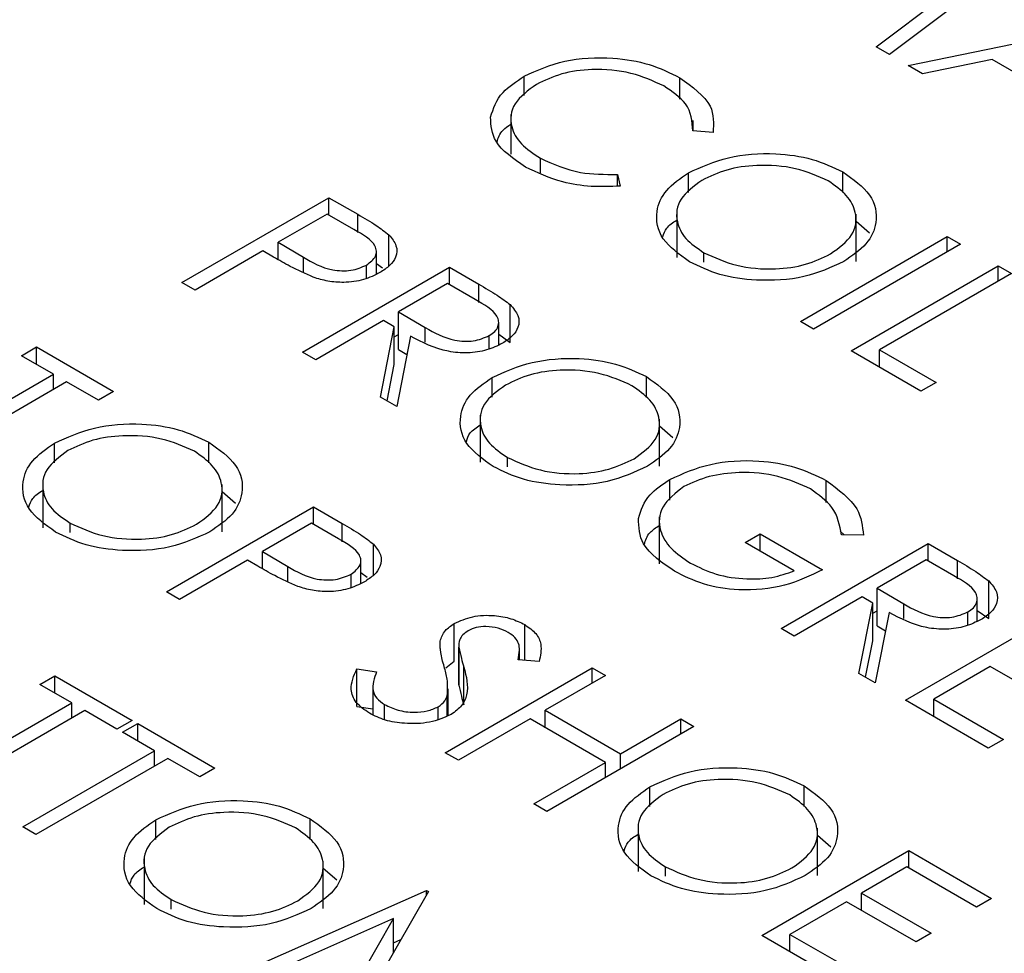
# Model space of a CAD drawing. Header units: inches. Extents: x 1880 to 2363, y -453 to -54.
# Tile 671 of 1056: x 1950.162 to 1950.588, y -148.432 to -148.028. Entities that reach past the tile are written whole.
import ezdxf

# ---------------------------------------------------------------- set-up
doc = ezdxf.new("R2010")
doc.units = ezdxf.units.IN
doc.header["$LTSCALE"] = 0.5
doc.header["$MEASUREMENT"] = 0
doc.layers.add('SID-M-S', color=105, linetype='Continuous')

msp = doc.modelspace()

# ---------------------------------------------------------------- linework, layer by layer
at = {"layer": 'SID-M-S'}
for p, q in [((1950.59351, -148.00106), (1950.53832, -148.04268)), ((1950.53259, -148.03936), (1950.57228, -148.00941)), ((1950.54648, -148.04739), (1950.64031, -148.02808)), ((1950.53832, -148.04268), (1950.53259, -148.03936)), ((1950.55272, -148.05099), (1950.54648, -148.04739)), ((1950.58279, -148.0448), (1950.55272, -148.05099)), ((1950.61164, -148.06145), (1950.58279, -148.0448)), ((1950.38021, -148.06034), (1950.38021, -148.052)), ((1950.44753, -148.06192), (1950.44753, -148.05267)), ((1950.3744, -148.06857), (1950.3744, -148.08582)), ((1950.45339, -148.07572), (1950.45339, -148.07114)), ((1950.46199, -148.07638), (1950.45316, -148.07571)), ((1950.38719, -148.09392), (1950.38719, -148.08755)), ((1950.42053, -148.09455), (1950.42174, -148.09962)), ((1950.42053, -148.09962), (1950.42053, -148.09455)), ((1950.45135, -148.10233), (1950.45135, -148.09382)), ((1950.51813, -148.10241), (1950.51813, -148.09343)), ((1950.23196, -148.14135), (1950.29559, -148.10461)), ((1950.29559, -148.10461), (1950.30808, -148.11182)), ((1950.29559, -148.11215), (1950.29559, -148.10461)), ((1950.29478, -148.11168), (1950.27357, -148.12392)), ((1950.30642, -148.1184), (1950.29478, -148.11168)), ((1950.30808, -148.11969), (1950.30808, -148.11182)), ((1950.44623, -148.1101), (1950.44623, -148.13052)), ((1950.52388, -148.13222), (1950.52388, -148.1118)), ((1950.52388, -148.11476), (1950.52967, -148.1198)), ((1950.27357, -148.12392), (1950.28457, -148.13044)), ((1950.27357, -148.13142), (1950.27357, -148.12392)), ((1950.32161, -148.13421), (1950.32161, -148.12074)), ((1950.49977, -148.15819), (1950.56341, -148.12145)), ((1950.56912, -148.12475), (1950.50548, -148.16149)), ((1950.56341, -148.12145), (1950.56912, -148.12475)), ((1950.56341, -148.12805), (1950.56341, -148.12145)), ((1950.26704, -148.12769), (1950.23767, -148.14465)), ((1950.27159, -148.13032), (1950.26704, -148.12769)), ((1950.31616, -148.13772), (1950.31616, -148.12785)), ((1950.45803, -148.13255), (1950.45803, -148.12844)), ((1950.28457, -148.13706), (1950.28457, -148.13044)), ((1950.31616, -148.13306), (1950.31886, -148.13505)), ((1950.28417, -148.1715), (1950.34781, -148.13476)), ((1950.31195, -148.1395), (1950.31195, -148.13379)), ((1950.34781, -148.13476), (1950.36055, -148.14211)), ((1950.34781, -148.14229), (1950.34781, -148.13476)), ((1950.5218, -148.17091), (1950.58544, -148.13417)), ((1950.59115, -148.13747), (1950.53404, -148.17044)), ((1950.58544, -148.13417), (1950.59115, -148.13747)), ((1950.58544, -148.14076), (1950.58544, -148.13417)), ((1950.23767, -148.14465), (1950.23196, -148.14135)), ((1950.347, -148.14182), (1950.32578, -148.15407)), ((1950.35893, -148.14871), (1950.347, -148.14182)), ((1950.36055, -148.14995), (1950.36055, -148.14211)), ((1950.32578, -148.15407), (1950.33735, -148.16085)), ((1950.32578, -148.1704), (1950.32578, -148.15407)), ((1950.3741, -148.16726), (1950.3741, -148.15093)), ((1950.31926, -148.15784), (1950.28988, -148.17479)), ((1950.3239, -148.16052), (1950.31926, -148.15784)), ((1950.36913, -148.16835), (1950.36913, -148.1586)), ((1950.50548, -148.16149), (1950.49977, -148.15819)), ((1950.3179, -148.19097), (1950.3239, -148.16052)), ((1950.3239, -148.17685), (1950.3239, -148.16052)), ((1950.33735, -148.16715), (1950.33735, -148.16085)), ((1950.3239, -148.1649), (1950.32578, -148.16381)), ((1950.33096, -148.16459), (1950.32497, -148.19505)), ((1950.36507, -148.17005), (1950.36507, -148.16436)), ((1950.36913, -148.16369), (1950.3741, -148.16726)), ((1950.1624, -148.17303), (1950.16893, -148.16926)), ((1950.16893, -148.16926), (1950.20238, -148.18857)), ((1950.16893, -148.1768), (1950.16893, -148.16926)), ((1950.28988, -148.17479), (1950.28417, -148.1715)), ((1950.32578, -148.1704), (1950.3294, -148.17252)), ((1950.55199, -148.18833), (1950.5218, -148.17091)), ((1950.53404, -148.17044), (1950.55852, -148.18457)), ((1950.53404, -148.17797), (1950.53404, -148.17044)), ((1950.17627, -148.18103), (1950.1624, -148.17303)), ((1950.32079, -148.19264), (1950.3239, -148.17685)), ((1950.11916, -148.214), (1950.17627, -148.18103)), ((1950.18198, -148.18433), (1950.12487, -148.2173)), ((1950.17627, -148.18763), (1950.17627, -148.18103)), ((1950.19585, -148.19234), (1950.18198, -148.18433)), ((1950.3663, -148.191), (1950.3663, -148.18249)), ((1950.43307, -148.19108), (1950.43307, -148.18209)), ((1950.20238, -148.18857), (1950.19585, -148.19234)), ((1950.55852, -148.18457), (1950.55199, -148.18833)), ((1950.32497, -148.19505), (1950.3179, -148.19097)), ((1950.36117, -148.19877), (1950.36117, -148.21918)), ((1950.43882, -148.22088), (1950.43882, -148.20047)), ((1950.43882, -148.20343), (1950.44461, -148.20847)), ((1950.17681, -148.21938), (1950.17681, -148.21087)), ((1950.24358, -148.21945), (1950.24358, -148.21047)), ((1950.37298, -148.22122), (1950.37298, -148.21711)), ((1950.17168, -148.22715), (1950.17168, -148.24756)), ((1950.4433, -148.23559), (1950.4433, -148.22659)), ((1950.51095, -148.2366), (1950.51095, -148.22705)), ((1950.24933, -148.24926), (1950.24933, -148.22885)), ((1950.24933, -148.2318), (1950.25512, -148.23685)), ((1950.22522, -148.27524), (1950.28886, -148.2385)), ((1950.28886, -148.2385), (1950.30134, -148.2457)), ((1950.28886, -148.24603), (1950.28886, -148.2385)), ((1950.43868, -148.24279), (1950.43868, -148.2632)), ((1950.18349, -148.24959), (1950.18349, -148.24549)), ((1950.28805, -148.24556), (1950.26683, -148.25781)), ((1950.29969, -148.25228), (1950.28805, -148.24556)), ((1950.30134, -148.25358), (1950.30134, -148.2457)), ((1950.47591, -148.25392), (1950.48243, -148.25015)), ((1950.48243, -148.25015), (1950.50936, -148.2657)), ((1950.48243, -148.25769), (1950.48243, -148.25015)), ((1950.51694, -148.24898), (1950.51872, -148.25064)), ((1950.52705, -148.25077), (1950.51752, -148.25063)), ((1950.31488, -148.26809), (1950.31488, -148.25462)), ((1950.49712, -148.26617), (1950.47591, -148.25392)), ((1950.49141, -148.29113), (1950.55505, -148.25439)), ((1950.55505, -148.25439), (1950.56778, -148.26175)), ((1950.55505, -148.26193), (1950.55505, -148.25439)), ((1950.26683, -148.25781), (1950.27784, -148.26432)), ((1950.26683, -148.26531), (1950.26683, -148.25781)), ((1950.26031, -148.26158), (1950.23094, -148.27853)), ((1950.26486, -148.2642), (1950.26031, -148.26158)), ((1950.27784, -148.27094), (1950.27784, -148.26432)), ((1950.30943, -148.27161), (1950.30943, -148.26173)), ((1950.55423, -148.26146), (1950.53302, -148.2737)), ((1950.56617, -148.26835), (1950.55423, -148.26146)), ((1950.56778, -148.26959), (1950.56778, -148.26175)), ((1950.30522, -148.27339), (1950.30522, -148.26768)), ((1950.30943, -148.26694), (1950.31213, -148.26893)), ((1950.53302, -148.2737), (1950.54458, -148.28048)), ((1950.53302, -148.29004), (1950.53302, -148.2737)), ((1950.58134, -148.2869), (1950.58134, -148.27057)), ((1950.23094, -148.27853), (1950.22522, -148.27524)), ((1950.52649, -148.27747), (1950.49712, -148.29443)), ((1950.53113, -148.28015), (1950.52649, -148.27747)), ((1950.57637, -148.28799), (1950.57637, -148.27824)), ((1950.52514, -148.3106), (1950.53113, -148.28015)), ((1950.53113, -148.29648), (1950.53113, -148.28015)), ((1950.54458, -148.28678), (1950.54458, -148.28048)), ((1950.53113, -148.28453), (1950.53302, -148.28344)), ((1950.5382, -148.28423), (1950.5322, -148.31468)), ((1950.54526, -148.32222), (1950.6089, -148.28548)), ((1950.57231, -148.28968), (1950.57231, -148.28399)), ((1950.57637, -148.28332), (1950.58134, -148.2869)), ((1950.34989, -148.30532), (1950.34989, -148.28899)), ((1950.38042, -148.30498), (1950.38042, -148.28947)), ((1950.49712, -148.29443), (1950.49141, -148.29113)), ((1950.53302, -148.29004), (1950.53664, -148.29216)), ((1950.34376, -148.29979), (1950.34376, -148.29664)), ((1950.35183, -148.29872), (1950.35183, -148.31505)), ((1950.35184, -148.31563), (1950.35184, -148.2993)), ((1950.52803, -148.31227), (1950.53113, -148.29648)), ((1950.3781, -148.3048), (1950.3781, -148.30035)), ((1950.3463, -148.30818), (1950.34989, -148.30532)), ((1950.35406, -148.32423), (1950.35406, -148.3079)), ((1950.38661, -148.30548), (1950.37753, -148.30475)), ((1950.58197, -148.30762), (1950.5575, -148.32175)), ((1950.61216, -148.32504), (1950.58197, -148.30762)), ((1950.17036, -148.31539), (1950.17688, -148.31162)), ((1950.17688, -148.31162), (1950.21033, -148.33093)), ((1950.17688, -148.31916), (1950.17688, -148.31162)), ((1950.30767, -148.30865), (1950.31627, -148.3099)), ((1950.30767, -148.32499), (1950.30767, -148.30865)), ((1950.34598, -148.34494), (1950.40962, -148.30821)), ((1950.41533, -148.3115), (1950.38922, -148.32657)), ((1950.40962, -148.30821), (1950.41533, -148.3115)), ((1950.40962, -148.3148), (1950.40962, -148.30821)), ((1950.5322, -148.31468), (1950.52514, -148.3106)), ((1950.18423, -148.3234), (1950.17036, -148.31539)), ((1950.3146, -148.31624), (1950.3146, -148.32849)), ((1950.35192, -148.31506), (1950.35184, -148.31563)), ((1950.34686, -148.32899), (1950.34686, -148.32014)), ((1950.3472, -148.32887), (1950.3472, -148.31729)), ((1950.12711, -148.35637), (1950.18423, -148.3234)), ((1950.18423, -148.32999), (1950.18423, -148.3234)), ((1950.30767, -148.32499), (1950.3146, -148.32599)), ((1950.31964, -148.33062), (1950.31964, -148.32409)), ((1950.34289, -148.3304), (1950.34289, -148.32506)), ((1950.58116, -148.34294), (1950.54526, -148.32222)), ((1950.5575, -148.32175), (1950.58768, -148.33917)), ((1950.5575, -148.32928), (1950.5575, -148.32175)), ((1950.18994, -148.32669), (1950.13282, -148.35966)), ((1950.20381, -148.3347), (1950.18994, -148.32669)), ((1950.38922, -148.32657), (1950.42185, -148.34541)), ((1950.38922, -148.33411), (1950.38922, -148.32657)), ((1950.21033, -148.33093), (1950.20381, -148.3347)), ((1950.20625, -148.33611), (1950.21278, -148.33234)), ((1950.21278, -148.33234), (1950.24623, -148.35166)), ((1950.21278, -148.33988), (1950.21278, -148.33234)), ((1950.38269, -148.33034), (1950.35169, -148.34824)), ((1950.41533, -148.34918), (1950.38269, -148.33034)), ((1950.45367, -148.33364), (1950.39003, -148.37038)), ((1950.42185, -148.34541), (1950.44796, -148.33034)), ((1950.44796, -148.33034), (1950.45367, -148.33364)), ((1950.44796, -148.33694), (1950.44796, -148.33034)), ((1950.22012, -148.34412), (1950.20625, -148.33611)), ((1950.58768, -148.33917), (1950.58116, -148.34294)), ((1950.16301, -148.37709), (1950.22012, -148.34412)), ((1950.22012, -148.35071), (1950.22012, -148.34412)), ((1950.35169, -148.34824), (1950.34598, -148.34494)), ((1950.42185, -148.35201), (1950.42185, -148.34541)), ((1950.22584, -148.34742), (1950.16872, -148.38039)), ((1950.23971, -148.35542), (1950.22584, -148.34742)), ((1950.38432, -148.36708), (1950.41533, -148.34918)), ((1950.41533, -148.35578), (1950.41533, -148.34918)), ((1950.24623, -148.35166), (1950.23971, -148.35542)), ((1950.5014, -148.36829), (1950.5014, -148.35931)), ((1950.43463, -148.36821), (1950.43463, -148.35971)), ((1950.39003, -148.37038), (1950.38432, -148.36708)), ((1950.22066, -148.38246), (1950.22066, -148.37395)), ((1950.28744, -148.38254), (1950.28744, -148.37356)), ((1950.4295, -148.37599), (1950.4295, -148.3964)), ((1950.16872, -148.38039), (1950.16301, -148.37709)), ((1950.50715, -148.3981), (1950.50715, -148.37768)), ((1950.50715, -148.38064), (1950.51294, -148.38568)), ((1950.48305, -148.42407), (1950.54669, -148.38733)), ((1950.54669, -148.38733), (1950.58258, -148.40806)), ((1950.54669, -148.39487), (1950.54669, -148.38733)), ((1950.21554, -148.39023), (1950.21554, -148.41065)), ((1950.29318, -148.41235), (1950.29318, -148.39193)), ((1950.29318, -148.39489), (1950.29897, -148.39993)), ((1950.44131, -148.39843), (1950.44131, -148.39433)), ((1950.54587, -148.3944), (1950.52629, -148.4057)), ((1950.57606, -148.41183), (1950.54587, -148.3944)), ((1950.26581, -148.43644), (1950.33786, -148.40455)), ((1950.33867, -148.40502), (1950.31273, -148.45033)), ((1950.33786, -148.40455), (1950.33867, -148.40502)), ((1950.33786, -148.40644), (1950.33786, -148.40455)), ((1950.52629, -148.4057), (1950.55648, -148.42313)), ((1950.52629, -148.41324), (1950.52629, -148.4057)), ((1950.22734, -148.41268), (1950.22734, -148.40857)), ((1950.51976, -148.40947), (1950.49528, -148.4236)), ((1950.54995, -148.4269), (1950.51976, -148.40947)), ((1950.58258, -148.40806), (1950.57606, -148.41183)), ((1950.32354, -148.41677), (1950.27156, -148.43976)), ((1950.30071, -148.45658), (1950.32354, -148.41677)), ((1950.32354, -148.43145), (1950.32354, -148.41677)), ((1950.55648, -148.42313), (1950.54995, -148.4269)), ((1950.32354, -148.42722), (1950.32679, -148.42578)), ((1950.51895, -148.4448), (1950.48305, -148.42407)), ((1950.49528, -148.4236), (1950.52547, -148.44103)), ((1950.49528, -148.43114), (1950.49528, -148.4236))]:
    msp.add_line(p, q, dxfattribs=at)
for points, knots in [([(1950.38021, -148.052), (1950.38577, -148.04946), (1950.39691, -148.04437), (1950.41725, -148.0435), (1950.43491, -148.04639), (1950.44332, -148.05058), (1950.44753, -148.05267)], [0, 0, 0, 0, 0.279512, 0.55908, 0.779374, 1, 1, 1, 1]), ([(1950.36558, -148.06976), (1950.3668, -148.06601), (1950.36899, -148.05932), (1950.37677, -148.05424), (1950.38021, -148.052)], [0, 0, 0, 0, 0.559029, 1, 1, 1, 1]), ([(1950.44065, -148.05623), (1950.43612, -148.05415), (1950.42706, -148.05), (1950.41068, -148.04852), (1950.39595, -148.05051), (1950.38897, -148.05387), (1950.38548, -148.05555)], [0, 0, 0, 0, 0.2798558, 0.5595188, 0.7796855, 1, 1, 1, 1]), ([(1950.38548, -148.05555), (1950.38185, -148.0582), (1950.37459, -148.06352), (1950.37369, -148.07324), (1950.37819, -148.08157), (1950.38419, -148.08555), (1950.38719, -148.08755)], [0, 0, 0, 0, 0.2794342, 0.5589213, 0.7792831, 1, 1, 1, 1]), ([(1950.45316, -148.07571), (1950.45291, -148.0716), (1950.45245, -148.06425), (1950.44426, -148.05869), (1950.44065, -148.05623)], [0, 0, 0, 0, 0.5584265, 1, 1, 1, 1]), ([(1950.44753, -148.05267), (1950.45296, -148.05659), (1950.46268, -148.06359), (1950.4622, -148.07247), (1950.46199, -148.07638)], [0, 0, 0, 0, 0.559517, 1, 1, 1, 1]), ([(1950.3807, -148.09134), (1950.37555, -148.08781), (1950.36635, -148.08152), (1950.36582, -148.07335), (1950.36558, -148.06976)], [0, 0, 0, 0, 0.559804, 1, 1, 1, 1]), ([(1950.36838, -148.08054), (1950.36894, -148.07873), (1950.36983, -148.07581), (1950.37315, -148.0736), (1950.3744, -148.07276)], [0, 0, 0, 0, 0.623619, 1, 1, 1, 1]), ([(1950.45135, -148.09382), (1950.45685, -148.09133), (1950.46785, -148.08634), (1950.48774, -148.08491), (1950.5054, -148.08741), (1950.51389, -148.09142), (1950.51813, -148.09343)], [0, 0, 0, 0, 0.279731, 0.559327, 0.77968, 1, 1, 1, 1]), ([(1950.38719, -148.08755), (1950.39271, -148.09004), (1950.40259, -148.0945), (1950.41504, -148.09453), (1950.42053, -148.09455)], [0, 0, 0, 0, 0.5587722, 1, 1, 1, 1]), ([(1950.51188, -148.09736), (1950.50734, -148.09534), (1950.49826, -148.0913), (1950.48199, -148.09009), (1950.46747, -148.09212), (1950.46055, -148.09544), (1950.45709, -148.09711)], [0, 0, 0, 0, 0.279627, 0.55935, 0.77963, 1, 1, 1, 1]), ([(1950.42174, -148.09962), (1950.41753, -148.09978), (1950.40911, -148.10011), (1950.39427, -148.09779), (1950.38584, -148.09378), (1950.3807, -148.09134)], [0, 0, 0, 0, 0.28041, 0.560795, 1, 1, 1, 1]), ([(1950.45174, -148.13234), (1950.44735, -148.12918), (1950.43858, -148.12286), (1950.4366, -148.11133), (1950.44077, -148.10112), (1950.44782, -148.09626), (1950.45135, -148.09382)], [0, 0, 0, 0, 0.279663, 0.559354, 0.779636, 1, 1, 1, 1]), ([(1950.51813, -148.09343), (1950.52259, -148.09661), (1950.53152, -148.10297), (1950.53364, -148.11462), (1950.52932, -148.12493), (1950.52215, -148.12982), (1950.51856, -148.13227)], [0, 0, 0, 0, 0.279767, 0.559358, 0.779571, 1, 1, 1, 1]), ([(1950.45709, -148.09711), (1950.45357, -148.0997), (1950.44652, -148.1049), (1950.44556, -148.11433), (1950.44936, -148.12254), (1950.45514, -148.12648), (1950.45803, -148.12844)], [0, 0, 0, 0, 0.279416, 0.5590765, 0.779478, 1, 1, 1, 1]), ([(1950.51286, -148.12897), (1950.51642, -148.12635), (1950.52352, -148.12112), (1950.52454, -148.11159), (1950.52043, -148.10337), (1950.51473, -148.09936), (1950.51188, -148.09736)], [0, 0, 0, 0, 0.279468, 0.5588703, 0.7795158, 1, 1, 1, 1]), ([(1950.30808, -148.11182), (1950.3108, -148.11338), (1950.31568, -148.11618), (1950.3198, -148.11935), (1950.32161, -148.12074)], [0, 0, 0, 0, 0.5603137, 1, 1, 1, 1]), ([(1950.44022, -148.12148), (1950.44061, -148.12021), (1950.44144, -148.11749), (1950.44457, -148.11541), (1950.44623, -148.1143)], [0, 0, 0, 0, 0.469148, 1, 1, 1, 1]), ([(1950.31195, -148.13379), (1950.31349, -148.13257), (1950.3158, -148.13074), (1950.31633, -148.12773), (1950.31506, -148.12327), (1950.31025, -148.12056), (1950.30642, -148.1184)], [0, 0, 0, 0, 0.2489693, 0.3747291, 0.500383, 1, 1, 1, 1]), ([(1950.32161, -148.12074), (1950.32285, -148.12226), (1950.32532, -148.1253), (1950.32501, -148.13009), (1950.32223, -148.13413), (1950.3192, -148.13609), (1950.31769, -148.13708)], [0, 0, 0, 0, 0.279705, 0.559381, 0.779509, 1, 1, 1, 1]), ([(1950.45803, -148.12844), (1950.46254, -148.13051), (1950.47154, -148.13464), (1950.48787, -148.13603), (1950.50245, -148.13397), (1950.50939, -148.13063), (1950.51286, -148.12897)], [0, 0, 0, 0, 0.27983, 0.559389, 0.779654, 1, 1, 1, 1]), ([(1950.28884, -148.13907), (1950.28545, -148.13755), (1950.27939, -148.13483), (1950.27397, -148.1317), (1950.27159, -148.13032)], [0, 0, 0, 0, 0.5596942, 1, 1, 1, 1]), ([(1950.28457, -148.13044), (1950.28843, -148.13268), (1950.29327, -148.1355), (1950.30115, -148.13637), (1950.30652, -148.1361), (1950.30978, -148.13471), (1950.31195, -148.13379)], [0, 0, 0, 0, 0.499721, 0.62535, 0.751083, 1, 1, 1, 1]), ([(1950.51856, -148.13227), (1950.51307, -148.1348), (1950.50207, -148.13985), (1950.48206, -148.14094), (1950.46436, -148.13849), (1950.45595, -148.13439), (1950.45174, -148.13234)], [0, 0, 0, 0, 0.2796304, 0.5593429, 0.7795972, 1, 1, 1, 1]), ([(1950.31769, -148.13708), (1950.31544, -148.1382), (1950.31094, -148.14045), (1950.30265, -148.14155), (1950.29502, -148.14095), (1950.2909, -148.1397), (1950.28884, -148.13907)], [0, 0, 0, 0, 0.280099, 0.559324, 0.779458, 1, 1, 1, 1]), ([(1950.36055, -148.14211), (1950.36326, -148.14367), (1950.3681, -148.14644), (1950.37227, -148.14956), (1950.3741, -148.15093)], [0, 0, 0, 0, 0.56024, 1, 1, 1, 1]), ([(1950.36507, -148.16436), (1950.36594, -148.16378), (1950.36766, -148.16262), (1950.36894, -148.16043), (1950.3693, -148.15815), (1950.36769, -148.15363), (1950.36282, -148.1509), (1950.35893, -148.14871)], [0, 0, 0, 0, 0.1253074, 0.250617, 0.3759543, 0.5012806, 1, 1, 1, 1]), ([(1950.3741, -148.15093), (1950.37543, -148.15247), (1950.3781, -148.15554), (1950.37801, -148.16044), (1950.37539, -148.16463), (1950.37231, -148.16665), (1950.37077, -148.16766)], [0, 0, 0, 0, 0.279797, 0.5595, 0.779626, 1, 1, 1, 1]), ([(1950.33735, -148.16085), (1950.34127, -148.1631), (1950.34617, -148.16591), (1950.35411, -148.1669), (1950.35956, -148.16667), (1950.36287, -148.16528), (1950.36507, -148.16436)], [0, 0, 0, 0, 0.499827, 0.625498, 0.751208, 1, 1, 1, 1]), ([(1950.37077, -148.16766), (1950.36859, -148.16873), (1950.36424, -148.17086), (1950.35574, -148.17213), (1950.34322, -148.17107), (1950.33601, -148.16726), (1950.33096, -148.16459)], [0, 0, 0, 0, 0.18712, 0.373979, 0.560911, 1, 1, 1, 1]), ([(1950.3663, -148.18249), (1950.3718, -148.18), (1950.38279, -148.17501), (1950.40268, -148.17358), (1950.42034, -148.17608), (1950.42883, -148.18009), (1950.43307, -148.18209)], [0, 0, 0, 0, 0.279731, 0.559327, 0.77968, 1, 1, 1, 1]), ([(1950.42683, -148.18602), (1950.42229, -148.18401), (1950.41321, -148.17997), (1950.39693, -148.17875), (1950.38241, -148.18078), (1950.37549, -148.18411), (1950.37203, -148.18577)], [0, 0, 0, 0, 0.279627, 0.55935, 0.77963, 1, 1, 1, 1]), ([(1950.36668, -148.22101), (1950.36229, -148.21785), (1950.35352, -148.21153), (1950.35155, -148.2), (1950.35571, -148.18979), (1950.36277, -148.18492), (1950.3663, -148.18249)], [0, 0, 0, 0, 0.279663, 0.559354, 0.779636, 1, 1, 1, 1]), ([(1950.43307, -148.18209), (1950.43754, -148.18527), (1950.44646, -148.19163), (1950.44858, -148.20329), (1950.44426, -148.21359), (1950.43709, -148.21849), (1950.43351, -148.22094)], [0, 0, 0, 0, 0.279767, 0.559358, 0.779571, 1, 1, 1, 1]), ([(1950.37203, -148.18577), (1950.36851, -148.18837), (1950.36146, -148.19356), (1950.3605, -148.203), (1950.36431, -148.21121), (1950.37009, -148.21514), (1950.37298, -148.21711)], [0, 0, 0, 0, 0.279416, 0.559077, 0.779478, 1, 1, 1, 1]), ([(1950.42781, -148.21763), (1950.43136, -148.21502), (1950.43846, -148.20979), (1950.43948, -148.20026), (1950.43538, -148.19204), (1950.42968, -148.18803), (1950.42683, -148.18602)], [0, 0, 0, 0, 0.279468, 0.55887, 0.779516, 1, 1, 1, 1]), ([(1950.17681, -148.21087), (1950.1823, -148.20837), (1950.1933, -148.20338), (1950.21319, -148.20196), (1950.23085, -148.20446), (1950.23934, -148.20847), (1950.24358, -148.21047)], [0, 0, 0, 0, 0.279731, 0.5593268, 0.7796805, 1, 1, 1, 1]), ([(1950.35516, -148.21015), (1950.35555, -148.20887), (1950.35638, -148.20616), (1950.35951, -148.20407), (1950.36117, -148.20296)], [0, 0, 0, 0, 0.469148, 1, 1, 1, 1]), ([(1950.23733, -148.2144), (1950.2328, -148.21238), (1950.22372, -148.20835), (1950.20744, -148.20713), (1950.19292, -148.20916), (1950.186, -148.21249), (1950.18254, -148.21415)], [0, 0, 0, 0, 0.279627, 0.55935, 0.77963, 1, 1, 1, 1]), ([(1950.17719, -148.24939), (1950.1728, -148.24623), (1950.16403, -148.2399), (1950.16206, -148.22838), (1950.16622, -148.21817), (1950.17328, -148.2133), (1950.17681, -148.21087)], [0, 0, 0, 0, 0.279663, 0.559354, 0.779636, 1, 1, 1, 1]), ([(1950.18254, -148.21415), (1950.17902, -148.21675), (1950.17197, -148.22194), (1950.17101, -148.23138), (1950.17482, -148.23959), (1950.1806, -148.24352), (1950.18349, -148.24549)], [0, 0, 0, 0, 0.279416, 0.559077, 0.779478, 1, 1, 1, 1]), ([(1950.24358, -148.21047), (1950.24805, -148.21365), (1950.25697, -148.22001), (1950.25909, -148.23166), (1950.25477, -148.24197), (1950.2476, -148.24687), (1950.24402, -148.24932)], [0, 0, 0, 0, 0.279767, 0.559358, 0.779571, 1, 1, 1, 1]), ([(1950.23832, -148.24601), (1950.24187, -148.2434), (1950.24897, -148.23817), (1950.24999, -148.22864), (1950.24589, -148.22042), (1950.24018, -148.21641), (1950.23733, -148.2144)], [0, 0, 0, 0, 0.279468, 0.55887, 0.779516, 1, 1, 1, 1]), ([(1950.37298, -148.21711), (1950.37748, -148.21918), (1950.38648, -148.22331), (1950.40281, -148.22469), (1950.41739, -148.22263), (1950.42433, -148.2193), (1950.42781, -148.21763)], [0, 0, 0, 0, 0.27983, 0.559389, 0.779654, 1, 1, 1, 1]), ([(1950.4433, -148.22659), (1950.44891, -148.22407), (1950.46014, -148.21904), (1950.48049, -148.21787), (1950.49823, -148.2208), (1950.50671, -148.22497), (1950.51095, -148.22705)], [0, 0, 0, 0, 0.27959, 0.559072, 0.779411, 1, 1, 1, 1]), ([(1950.43351, -148.22094), (1950.42801, -148.22346), (1950.41701, -148.22852), (1950.397, -148.22961), (1950.37931, -148.22716), (1950.37089, -148.22306), (1950.36668, -148.22101)], [0, 0, 0, 0, 0.2796304, 0.5593429, 0.7795972, 1, 1, 1, 1]), ([(1950.42966, -148.24347), (1950.43078, -148.23992), (1950.4328, -148.23357), (1950.44009, -148.22873), (1950.4433, -148.22659)], [0, 0, 0, 0, 0.559317, 1, 1, 1, 1]), ([(1950.50423, -148.23071), (1950.49972, -148.22867), (1950.49069, -148.22459), (1950.47449, -148.22308), (1950.45984, -148.22487), (1950.45279, -148.22812), (1950.44926, -148.22974)], [0, 0, 0, 0, 0.279847, 0.559555, 0.779847, 1, 1, 1, 1]), ([(1950.51095, -148.22705), (1950.51625, -148.23098), (1950.52575, -148.23802), (1950.52665, -148.24687), (1950.52705, -148.25077)], [0, 0, 0, 0, 0.558579, 1, 1, 1, 1]), ([(1950.16567, -148.23852), (1950.16606, -148.23725), (1950.16689, -148.23454), (1950.17002, -148.23245), (1950.17168, -148.23134)], [0, 0, 0, 0, 0.469148, 1, 1, 1, 1]), ([(1950.44926, -148.22974), (1950.44571, -148.23254), (1950.43859, -148.23816), (1950.43814, -148.24817), (1950.44306, -148.25666), (1950.44917, -148.26079), (1950.45222, -148.26286)], [0, 0, 0, 0, 0.2790614, 0.5585842, 0.7792365, 1, 1, 1, 1]), ([(1950.51752, -148.25063), (1950.51682, -148.24649), (1950.51557, -148.23909), (1950.5077, -148.23327), (1950.50423, -148.23071)], [0, 0, 0, 0, 0.55984, 1, 1, 1, 1]), ([(1950.4452, -148.26634), (1950.43979, -148.26259), (1950.43014, -148.2559), (1950.4298, -148.24727), (1950.42966, -148.24347)], [0, 0, 0, 0, 0.559617, 1, 1, 1, 1]), ([(1950.18349, -148.24549), (1950.18799, -148.24756), (1950.19699, -148.25169), (1950.21332, -148.25307), (1950.2279, -148.25101), (1950.23484, -148.24768), (1950.23832, -148.24601)], [0, 0, 0, 0, 0.27983, 0.559389, 0.779654, 1, 1, 1, 1]), ([(1950.30134, -148.2457), (1950.30407, -148.24727), (1950.30894, -148.25006), (1950.31307, -148.25323), (1950.31488, -148.25462)], [0, 0, 0, 0, 0.560314, 1, 1, 1, 1]), ([(1950.43216, -148.25473), (1950.43272, -148.25294), (1950.43368, -148.24986), (1950.4372, -148.2475), (1950.43868, -148.24651)], [0, 0, 0, 0, 0.5782397, 1, 1, 1, 1]), ([(1950.24402, -148.24932), (1950.23852, -148.25184), (1950.22752, -148.2569), (1950.20751, -148.25799), (1950.18982, -148.25553), (1950.1814, -148.25144), (1950.17719, -148.24939)], [0, 0, 0, 0, 0.27963, 0.559343, 0.779597, 1, 1, 1, 1]), ([(1950.30522, -148.26768), (1950.30676, -148.26646), (1950.30907, -148.26462), (1950.3096, -148.26161), (1950.30833, -148.25715), (1950.30352, -148.25445), (1950.29969, -148.25228)], [0, 0, 0, 0, 0.248969, 0.374729, 0.500383, 1, 1, 1, 1]), ([(1950.31488, -148.25462), (1950.31612, -148.25614), (1950.31859, -148.25918), (1950.31828, -148.26397), (1950.3155, -148.26801), (1950.31247, -148.26998), (1950.31096, -148.27096)], [0, 0, 0, 0, 0.2797054, 0.5593809, 0.7795086, 1, 1, 1, 1]), ([(1950.28211, -148.27295), (1950.27872, -148.27143), (1950.27266, -148.26872), (1950.26724, -148.26558), (1950.26486, -148.2642)], [0, 0, 0, 0, 0.559694, 1, 1, 1, 1]), ([(1950.27784, -148.26432), (1950.2817, -148.26657), (1950.28654, -148.26938), (1950.29442, -148.27025), (1950.29979, -148.26998), (1950.30305, -148.2686), (1950.30522, -148.26768)], [0, 0, 0, 0, 0.499721, 0.62535, 0.751083, 1, 1, 1, 1]), ([(1950.45222, -148.26286), (1950.45576, -148.26461), (1950.46282, -148.2681), (1950.47561, -148.27003), (1950.48774, -148.26948), (1950.49399, -148.26727), (1950.49712, -148.26617)], [0, 0, 0, 0, 0.280254, 0.559912, 0.779941, 1, 1, 1, 1]), ([(1950.56778, -148.26175), (1950.5705, -148.2633), (1950.57534, -148.26608), (1950.5795, -148.2692), (1950.58134, -148.27057)], [0, 0, 0, 0, 0.56024, 1, 1, 1, 1]), ([(1950.50936, -148.2657), (1950.50416, -148.26825), (1950.49379, -148.27333), (1950.47439, -148.27523), (1950.45727, -148.27242), (1950.44922, -148.26837), (1950.4452, -148.26634)], [0, 0, 0, 0, 0.280351, 0.559367, 0.779371, 1, 1, 1, 1]), ([(1950.57231, -148.28399), (1950.57317, -148.28342), (1950.5749, -148.28226), (1950.57618, -148.28006), (1950.57654, -148.27778), (1950.57493, -148.27326), (1950.57006, -148.27053), (1950.56617, -148.26835)], [0, 0, 0, 0, 0.125307, 0.250617, 0.375954, 0.501281, 1, 1, 1, 1]), ([(1950.31096, -148.27096), (1950.30871, -148.27208), (1950.30421, -148.27433), (1950.29592, -148.27544), (1950.28829, -148.27484), (1950.28417, -148.27358), (1950.28211, -148.27295)], [0, 0, 0, 0, 0.280099, 0.559324, 0.779458, 1, 1, 1, 1]), ([(1950.58134, -148.27057), (1950.58267, -148.2721), (1950.58534, -148.27517), (1950.58525, -148.28007), (1950.58263, -148.28426), (1950.57955, -148.28629), (1950.57801, -148.2873)], [0, 0, 0, 0, 0.279797, 0.5595, 0.779626, 1, 1, 1, 1]), ([(1950.54458, -148.28048), (1950.5485, -148.28273), (1950.55341, -148.28555), (1950.56134, -148.28654), (1950.56679, -148.28631), (1950.57011, -148.28492), (1950.57231, -148.28399)], [0, 0, 0, 0, 0.499827, 0.625498, 0.751208, 1, 1, 1, 1]), ([(1950.34989, -148.28899), (1950.35243, -148.28784), (1950.35749, -148.28556), (1950.36675, -148.28523), (1950.37466, -148.28666), (1950.3785, -148.28853), (1950.38042, -148.28947)], [0, 0, 0, 0, 0.2795526, 0.5587984, 0.7793777, 1, 1, 1, 1]), ([(1950.57801, -148.2873), (1950.57583, -148.28836), (1950.57147, -148.29049), (1950.56298, -148.29176), (1950.55046, -148.29071), (1950.54325, -148.2869), (1950.5382, -148.28423)], [0, 0, 0, 0, 0.18712, 0.373979, 0.560911, 1, 1, 1, 1]), ([(1950.34376, -148.29664), (1950.34429, -148.29504), (1950.34523, -148.29218), (1950.34847, -148.28996), (1950.34989, -148.28899)], [0, 0, 0, 0, 0.55984, 1, 1, 1, 1]), ([(1950.37326, -148.29287), (1950.37187, -148.29218), (1950.36909, -148.2908), (1950.36399, -148.29016), (1950.35923, -148.29055), (1950.35699, -148.29161), (1950.35587, -148.29213)], [0, 0, 0, 0, 0.280274, 0.559931, 0.77992, 1, 1, 1, 1]), ([(1950.38042, -148.28947), (1950.38219, -148.29071), (1950.38573, -148.29319), (1950.38811, -148.2989), (1950.38718, -148.30298), (1950.38661, -148.30548)], [0, 0, 0, 0, 0.27975, 0.559501, 1, 1, 1, 1]), ([(1950.35587, -148.29213), (1950.35506, -148.29269), (1950.35343, -148.2938), (1950.35188, -148.29629), (1950.35186, -148.29816), (1950.35184, -148.2993)], [0, 0, 0, 0, 0.279946, 0.559774, 1, 1, 1, 1]), ([(1950.37753, -148.30475), (1950.3778, -148.30333), (1950.37824, -148.30098), (1950.37797, -148.29769), (1950.37641, -148.29499), (1950.37431, -148.29358), (1950.37326, -148.29287)], [0, 0, 0, 0, 0.340409, 0.560482, 0.78018, 1, 1, 1, 1]), ([(1950.34553, -148.30765), (1950.34492, -148.30561), (1950.34384, -148.30196), (1950.34378, -148.29826), (1950.34376, -148.29664)], [0, 0, 0, 0, 0.560413, 1, 1, 1, 1]), ([(1950.35184, -148.2993), (1950.35219, -148.30091), (1950.35282, -148.30379), (1950.35368, -148.30664), (1950.35406, -148.3079)], [0, 0, 0, 0, 0.559906, 1, 1, 1, 1]), ([(1950.34686, -148.32014), (1950.34699, -148.31779), (1950.34724, -148.3136), (1950.34605, -148.30947), (1950.34553, -148.30765)], [0, 0, 0, 0, 0.559496, 1, 1, 1, 1]), ([(1950.35406, -148.3079), (1950.35509, -148.3119), (1950.35653, -148.31749), (1950.35361, -148.32464), (1950.35021, -148.32715), (1950.34851, -148.32841)], [0, 0, 0, 0, 0.560115, 0.780284, 1, 1, 1, 1]), ([(1950.31311, -148.32786), (1950.31099, -148.32636), (1950.30676, -148.32337), (1950.3043, -148.31641), (1950.30639, -148.3116), (1950.30767, -148.30865)], [0, 0, 0, 0, 0.27988, 0.559666, 1, 1, 1, 1]), ([(1950.31627, -148.3099), (1950.31526, -148.31267), (1950.31384, -148.31653), (1950.31601, -148.3215), (1950.31843, -148.32323), (1950.31964, -148.32409)], [0, 0, 0, 0, 0.5593206, 0.7797817, 1, 1, 1, 1]), ([(1950.35184, -148.31563), (1950.35219, -148.31724), (1950.35282, -148.32012), (1950.35368, -148.32297), (1950.35406, -148.32423)], [0, 0, 0, 0, 0.559906, 1, 1, 1, 1]), ([(1950.34289, -148.32506), (1950.344, -148.32424), (1950.34599, -148.32277), (1950.34659, -148.32094), (1950.34686, -148.32014)], [0, 0, 0, 0, 0.55899, 1, 1, 1, 1]), ([(1950.31964, -148.32409), (1950.32152, -148.32498), (1950.32528, -148.32675), (1950.33203, -148.32768), (1950.33836, -148.3271), (1950.34138, -148.32574), (1950.34289, -148.32506)], [0, 0, 0, 0, 0.280276, 0.560148, 0.780153, 1, 1, 1, 1]), ([(1950.34851, -148.32841), (1950.34555, -148.3297), (1950.33963, -148.3323), (1950.329, -148.33257), (1950.31975, -148.33112), (1950.31533, -148.32894), (1950.31311, -148.32786)], [0, 0, 0, 0, 0.279183, 0.559085, 0.779446, 1, 1, 1, 1]), ([(1950.43463, -148.35971), (1950.44013, -148.35721), (1950.45112, -148.35222), (1950.47101, -148.35079), (1950.48867, -148.35329), (1950.49716, -148.3573), (1950.5014, -148.35931)], [0, 0, 0, 0, 0.279731, 0.559327, 0.77968, 1, 1, 1, 1]), ([(1950.49516, -148.36324), (1950.49062, -148.36122), (1950.48154, -148.35718), (1950.46526, -148.35597), (1950.45074, -148.358), (1950.44382, -148.36133), (1950.44036, -148.36299)], [0, 0, 0, 0, 0.2796271, 0.5593495, 0.7796302, 1, 1, 1, 1]), ([(1950.5014, -148.35931), (1950.50587, -148.36249), (1950.51479, -148.36885), (1950.51691, -148.3805), (1950.51259, -148.39081), (1950.50542, -148.3957), (1950.50184, -148.39815)], [0, 0, 0, 0, 0.279767, 0.559358, 0.779571, 1, 1, 1, 1]), ([(1950.43501, -148.39823), (1950.43063, -148.39506), (1950.42185, -148.38874), (1950.41988, -148.37721), (1950.42404, -148.367), (1950.4311, -148.36214), (1950.43463, -148.35971)], [0, 0, 0, 0, 0.279663, 0.559354, 0.779636, 1, 1, 1, 1]), ([(1950.44036, -148.36299), (1950.43684, -148.36559), (1950.42979, -148.37078), (1950.42883, -148.38021), (1950.43264, -148.38843), (1950.43842, -148.39236), (1950.44131, -148.39433)], [0, 0, 0, 0, 0.279416, 0.559077, 0.779478, 1, 1, 1, 1]), ([(1950.49614, -148.39485), (1950.49969, -148.39223), (1950.50679, -148.387), (1950.50781, -148.37748), (1950.50371, -148.36926), (1950.49801, -148.36524), (1950.49516, -148.36324)], [0, 0, 0, 0, 0.279468, 0.55887, 0.779516, 1, 1, 1, 1]), ([(1950.22066, -148.37395), (1950.22616, -148.37146), (1950.23715, -148.36647), (1950.25705, -148.36504), (1950.27471, -148.36754), (1950.28319, -148.37155), (1950.28744, -148.37356)], [0, 0, 0, 0, 0.279731, 0.559327, 0.77968, 1, 1, 1, 1]), ([(1950.28119, -148.37749), (1950.27665, -148.37547), (1950.26757, -148.37143), (1950.25129, -148.37022), (1950.23677, -148.37225), (1950.22986, -148.37557), (1950.2264, -148.37724)], [0, 0, 0, 0, 0.279627, 0.55935, 0.77963, 1, 1, 1, 1]), ([(1950.22104, -148.41247), (1950.21666, -148.40931), (1950.20789, -148.40299), (1950.20591, -148.39146), (1950.21007, -148.38125), (1950.21713, -148.37639), (1950.22066, -148.37395)], [0, 0, 0, 0, 0.2796633, 0.5593539, 0.7796364, 1, 1, 1, 1]), ([(1950.28744, -148.37356), (1950.2919, -148.37674), (1950.30082, -148.3831), (1950.30294, -148.39475), (1950.29863, -148.40506), (1950.29146, -148.40995), (1950.28787, -148.4124)], [0, 0, 0, 0, 0.279767, 0.559358, 0.779571, 1, 1, 1, 1]), ([(1950.2264, -148.37724), (1950.22287, -148.37983), (1950.21582, -148.38503), (1950.21487, -148.39446), (1950.21867, -148.40267), (1950.22445, -148.40661), (1950.22734, -148.40857)], [0, 0, 0, 0, 0.279416, 0.5590765, 0.779478, 1, 1, 1, 1]), ([(1950.28217, -148.4091), (1950.28572, -148.40648), (1950.29282, -148.40125), (1950.29384, -148.39172), (1950.28974, -148.3835), (1950.28404, -148.37949), (1950.28119, -148.37749)], [0, 0, 0, 0, 0.279468, 0.55887, 0.779516, 1, 1, 1, 1]), ([(1950.42349, -148.38736), (1950.42388, -148.38609), (1950.42471, -148.38338), (1950.42784, -148.38129), (1950.4295, -148.38018)], [0, 0, 0, 0, 0.469148, 1, 1, 1, 1]), ([(1950.20952, -148.40161), (1950.20991, -148.40034), (1950.21075, -148.39762), (1950.21388, -148.39554), (1950.21554, -148.39443)], [0, 0, 0, 0, 0.469148, 1, 1, 1, 1]), ([(1950.44131, -148.39433), (1950.44581, -148.39639), (1950.45481, -148.40053), (1950.47114, -148.40191), (1950.48572, -148.39985), (1950.49267, -148.39652), (1950.49614, -148.39485)], [0, 0, 0, 0, 0.27983, 0.559389, 0.779654, 1, 1, 1, 1]), ([(1950.50184, -148.39815), (1950.49634, -148.40068), (1950.48534, -148.40574), (1950.46533, -148.40682), (1950.44764, -148.40437), (1950.43922, -148.40027), (1950.43501, -148.39823)], [0, 0, 0, 0, 0.2796304, 0.5593429, 0.7795972, 1, 1, 1, 1]), ([(1950.22734, -148.40857), (1950.23184, -148.41064), (1950.24084, -148.41477), (1950.25717, -148.41616), (1950.27175, -148.4141), (1950.2787, -148.41076), (1950.28217, -148.4091)], [0, 0, 0, 0, 0.27983, 0.559389, 0.779654, 1, 1, 1, 1]), ([(1950.28787, -148.4124), (1950.28237, -148.41493), (1950.27138, -148.41998), (1950.25136, -148.42107), (1950.23367, -148.41862), (1950.22525, -148.41452), (1950.22104, -148.41247)], [0, 0, 0, 0, 0.27963, 0.559343, 0.779597, 1, 1, 1, 1])]:
    msp.add_open_spline(points, degree=3, knots=knots, dxfattribs=at)

doc.saveas('drawing.dxf')
